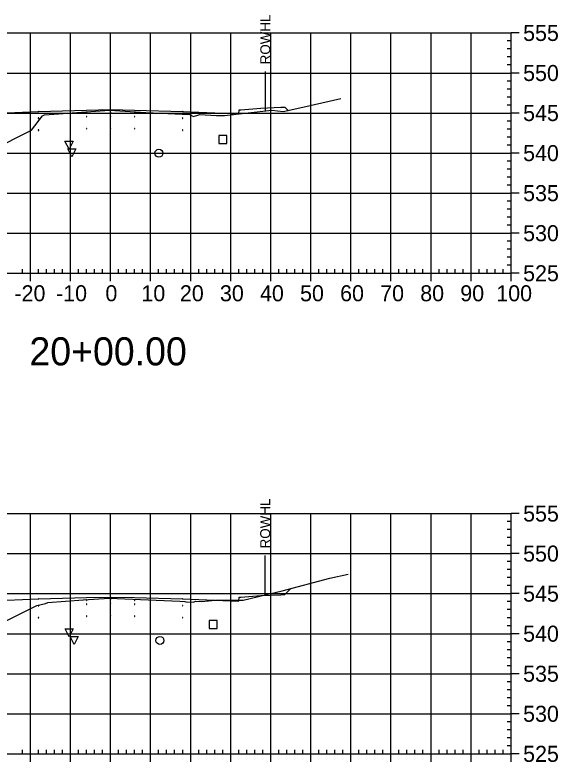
# Model space of a CAD drawing. Extents: x 708103 to 717568, y 374476 to 378707.
# Drawn here: x 709303.1 to 709438.7, y 377212.6 to 377399.1 of the extents above; entities that cross this region are included whole.
import ezdxf

# ---------------------------------------------------------------- set-up
doc = ezdxf.new("R2010")
doc.units = 0
for name, color, linetype in [('1', 7, 'Continuous'), ('13', 7, 'Continuous'), ('14', 7, 'Continuous'), ('22', 7, 'Continuous'), ('4', 7, 'Continuous'), ('57', 7, 'Continuous'), ('Existing', 7, 'Continuous'), ('XS_Right_of_Way', 7, 'Continuous')]:
    doc.layers.add(name, color=color, linetype=linetype)

msp = doc.modelspace()

# ---------------------------------------------------------------- linework, layer by layer
for points in [[(709320.93, 377374.67), (709321.03, 377374.67), (709321.03, 377374.77), (709320.93, 377374.77)], [(709326.93, 377374.79), (709327.03, 377374.79), (709327.03, 377374.89), (709326.93, 377374.89)], [(709332.93, 377374.67), (709333.03, 377374.67), (709333.03, 377374.77), (709332.93, 377374.77)], [(709308.93, 377373.31), (709309.03, 377373.31), (709309.03, 377373.41), (709308.93, 377373.41)], [(709320.93, 377373.67), (709321.03, 377373.67), (709321.03, 377373.77), (709320.93, 377373.77)], [(709326.93, 377373.79), (709327.03, 377373.79), (709327.03, 377373.89), (709326.93, 377373.89)], [(709332.93, 377373.67), (709333.03, 377373.67), (709333.03, 377373.77), (709332.93, 377373.77)], [(709344.93, 377373.31), (709345.03, 377373.31), (709345.03, 377373.41), (709344.93, 377373.41)], [(709356.93, 377372.83), (709357.03, 377372.83), (709357.03, 377372.93), (709356.93, 377372.93)], [(709326.93, 377370.79), (709327.03, 377370.79), (709327.03, 377370.89), (709326.93, 377370.89)], [(709308.93, 377370.31), (709309.03, 377370.31), (709309.03, 377370.41), (709308.93, 377370.41)], [(709320.93, 377370.67), (709321.03, 377370.67), (709321.03, 377370.77), (709320.93, 377370.77)], [(709332.93, 377370.67), (709333.03, 377370.67), (709333.03, 377370.77), (709332.93, 377370.77)], [(709344.93, 377370.31), (709345.03, 377370.31), (709345.03, 377370.41), (709344.93, 377370.41)], [(709356.93, 377369.83), (709357.03, 377369.83), (709357.03, 377369.93), (709356.93, 377369.93)], [(709308.93, 377251.59), (709309.03, 377251.59), (709309.03, 377251.69), (709308.93, 377251.69)], [(709320.93, 377252.95), (709321.03, 377252.95), (709321.03, 377253.05), (709320.93, 377253.05)], [(709320.93, 377251.95), (709321.03, 377251.95), (709321.03, 377252.05), (709320.93, 377252.05)], [(709326.93, 377253.07), (709327.03, 377253.07), (709327.03, 377253.17), (709326.93, 377253.17)], [(709326.93, 377252.07), (709327.03, 377252.07), (709327.03, 377252.17), (709326.93, 377252.17)], [(709332.93, 377252.95), (709333.03, 377252.95), (709333.03, 377253.05), (709332.93, 377253.05)], [(709332.93, 377251.95), (709333.03, 377251.95), (709333.03, 377252.05), (709332.93, 377252.05)], [(709344.93, 377251.59), (709345.03, 377251.59), (709345.03, 377251.69), (709344.93, 377251.69)], [(709356.93, 377251.11), (709357.03, 377251.11), (709357.03, 377251.21), (709356.93, 377251.21)], [(709308.93, 377248.59), (709309.03, 377248.59), (709309.03, 377248.69), (709308.93, 377248.69)], [(709320.93, 377248.95), (709321.03, 377248.95), (709321.03, 377249.05), (709320.93, 377249.05)], [(709326.93, 377249.07), (709327.03, 377249.07), (709327.03, 377249.17), (709326.93, 377249.17)], [(709332.93, 377248.95), (709333.03, 377248.95), (709333.03, 377249.05), (709332.93, 377249.05)], [(709344.93, 377248.59), (709345.03, 377248.59), (709345.03, 377248.69), (709344.93, 377248.69)], [(709356.93, 377248.11), (709357.03, 377248.11), (709357.03, 377248.21), (709356.93, 377248.21)]]:
    msp.add_lwpolyline(points, close=True)
at = {"layer": '1'}
for points in [[(709316.6, 377365.65), (709315.6, 377367.65), (709317.6, 377367.65)], [(709317.28, 377363.7), (709316.28, 377365.7), (709318.28, 377365.7)], [(709316.68, 377243.82), (709315.68, 377245.82), (709317.68, 377245.82)], [(709317.91, 377241.9), (709316.91, 377243.9), (709318.91, 377243.9)]]:
    msp.add_lwpolyline(points, close=True, dxfattribs=at)
at = {"layer": '13'}
for centre in [(709339.04, 377364.61), (709339.31, 377242.93)]:
    msp.add_circle(centre, 1, dxfattribs=at)
at = {"layer": '14'}
for points in [[(709308.98, 377375.02), (709308.98, 377375.07), (709308.98, 377375.02), (709308.93, 377375.02), (709308.98, 377375.02), (709308.98, 377374.97), (709308.98, 377375.02), (709309.03, 377375.02)], [(709326.98, 377375.5), (709326.98, 377375.55), (709326.98, 377375.5), (709326.93, 377375.5), (709326.98, 377375.5), (709326.98, 377375.45), (709326.98, 377375.5), (709327.03, 377375.5)], [(709344.98, 377375.02), (709344.98, 377375.07), (709344.98, 377375.02), (709344.93, 377375.02), (709344.98, 377375.02), (709344.98, 377374.97), (709344.98, 377375.02), (709345.03, 377375.02)], [(709371.3, 377375.28), (709371.3, 377375.33), (709371.3, 377375.28), (709371.25, 377375.28), (709371.3, 377375.28), (709371.3, 377375.23), (709371.3, 377375.28), (709371.35, 377375.28)], [(709356.98, 377374.54), (709356.98, 377374.59), (709356.98, 377374.54), (709356.93, 377374.54), (709356.98, 377374.54), (709356.98, 377374.49), (709356.98, 377374.54), (709357.03, 377374.54)], [(709372, 377255.9), (709372, 377255.95), (709372, 377255.9), (709371.95, 377255.9), (709372, 377255.9), (709372, 377255.85), (709372, 377255.9), (709372.05, 377255.9)], [(709308.98, 377253.31), (709308.98, 377253.36), (709308.98, 377253.31), (709308.93, 377253.31), (709308.98, 377253.31), (709308.98, 377253.26), (709308.98, 377253.31), (709309.03, 377253.31)], [(709326.98, 377253.79), (709326.98, 377253.84), (709326.98, 377253.79), (709326.93, 377253.79), (709326.98, 377253.79), (709326.98, 377253.74), (709326.98, 377253.79), (709327.03, 377253.79)], [(709344.98, 377253.31), (709344.98, 377253.36), (709344.98, 377253.31), (709344.93, 377253.31), (709344.98, 377253.31), (709344.98, 377253.26), (709344.98, 377253.31), (709345.03, 377253.31)], [(709356.98, 377252.83), (709356.98, 377252.88), (709356.98, 377252.83), (709356.93, 377252.83), (709356.98, 377252.83), (709356.98, 377252.78), (709356.98, 377252.83), (709357.03, 377252.83)]]:
    msp.add_lwpolyline(points, dxfattribs=at)
at = {"layer": '22'}
for points in [[(709270.5, 377363.12), (709283.48, 377376.1), (709284.48, 377376.06), (709289.48, 377375.86), (709294.48, 377375.46), (709294.9, 377375.46), (709294.98, 377374.46), (709296.98, 377374.54), (709308.98, 377375.02), (709320.98, 377375.38), (709326.98, 377375.5), (709332.98, 377375.38), (709344.98, 377375.02), (709356.98, 377374.54), (709358.98, 377374.46), (709359.07, 377375.46), (709359.48, 377375.46), (709364.48, 377375.86), (709369.48, 377376.06), (709370.48, 377376.1), (709371.3, 377375.28)], [(709272.63, 377243.53), (709283.48, 377254.39), (709284.48, 377254.35), (709289.48, 377254.15), (709294.48, 377253.75), (709294.9, 377253.75), (709294.98, 377252.75), (709296.98, 377252.83), (709308.98, 377253.31), (709320.98, 377253.67), (709326.98, 377253.79), (709332.98, 377253.67), (709344.98, 377253.31), (709356.98, 377252.83), (709358.98, 377252.75), (709359.07, 377253.75), (709359.48, 377253.75), (709364.48, 377254.15), (709369.48, 377254.35), (709370.48, 377254.39), (709372, 377255.9)]]:
    msp.add_lwpolyline(points, dxfattribs=at)
at = {"layer": '4'}
for points in [[(709354.02, 377366.99), (709356.02, 377366.99), (709356.02, 377368.99), (709354.02, 377368.99)], [(709351.58, 377245.96), (709353.58, 377245.96), (709353.58, 377247.96), (709351.58, 377247.96)]]:
    msp.add_lwpolyline(points, close=True, dxfattribs=at)
at = {"layer": '57'}
for p, q in [((709226.98, 377394.63), (709426.98, 377394.63)), ((709306.98, 377334.63), (709306.98, 377394.63)), ((709316.98, 377334.63), (709316.98, 377394.63)), ((709326.98, 377334.63), (709326.98, 377394.63)), ((709336.98, 377334.63), (709336.98, 377394.63)), ((709346.98, 377334.63), (709346.98, 377394.63)), ((709356.98, 377334.63), (709356.98, 377394.63)), ((709366.98, 377334.63), (709366.98, 377394.63)), ((709376.98, 377334.63), (709376.98, 377394.63)), ((709386.98, 377334.63), (709386.98, 377394.63)), ((709396.98, 377334.63), (709396.98, 377394.63)), ((709406.98, 377334.63), (709406.98, 377394.63)), ((709416.98, 377334.63), (709416.98, 377394.63)), ((709426.98, 377334.63), (709426.98, 377394.63)), ((709426.98, 377334.63), (709426.98, 377394.63)), ((709428.98, 377394.63), (709426.98, 377394.63)), ((709426.98, 377392.63), (709425.98, 377392.63)), ((709426.98, 377390.63), (709425.98, 377390.63)), ((709426.98, 377388.63), (709425.98, 377388.63)), ((709426.98, 377386.63), (709425.98, 377386.63)), ((709226.98, 377384.63), (709426.98, 377384.63)), ((709428.98, 377384.63), (709426.98, 377384.63)), ((709426.98, 377382.63), (709425.98, 377382.63)), ((709426.98, 377380.63), (709425.98, 377380.63)), ((709426.98, 377378.63), (709425.98, 377378.63)), ((709426.98, 377376.63), (709425.98, 377376.63)), ((709226.98, 377374.63), (709426.98, 377374.63)), ((709428.98, 377374.63), (709426.98, 377374.63)), ((709426.98, 377372.63), (709425.98, 377372.63)), ((709426.98, 377370.63), (709425.98, 377370.63)), ((709426.98, 377368.63), (709425.98, 377368.63)), ((709426.98, 377366.63), (709425.98, 377366.63)), ((709226.98, 377364.63), (709426.98, 377364.63)), ((709428.98, 377364.63), (709426.98, 377364.63)), ((709426.98, 377362.63), (709425.98, 377362.63)), ((709426.98, 377360.63), (709425.98, 377360.63)), ((709426.98, 377358.63), (709425.98, 377358.63)), ((709426.98, 377356.63), (709425.98, 377356.63)), ((709226.98, 377354.63), (709426.98, 377354.63)), ((709428.98, 377354.63), (709426.98, 377354.63)), ((709426.98, 377352.63), (709425.98, 377352.63)), ((709426.98, 377350.63), (709425.98, 377350.63)), ((709426.98, 377348.63), (709425.98, 377348.63)), ((709426.98, 377346.63), (709425.98, 377346.63)), ((709226.98, 377344.63), (709426.98, 377344.63)), ((709428.98, 377344.63), (709426.98, 377344.63)), ((709426.98, 377342.63), (709425.98, 377342.63)), ((709426.98, 377340.63), (709425.98, 377340.63)), ((709426.98, 377338.63), (709425.98, 377338.63)), ((709304.98, 377334.63), (709304.98, 377335.63)), ((709308.98, 377334.63), (709308.98, 377335.63)), ((709310.98, 377334.63), (709310.98, 377335.63)), ((709312.98, 377334.63), (709312.98, 377335.63)), ((709314.98, 377334.63), (709314.98, 377335.63)), ((709318.98, 377334.63), (709318.98, 377335.63)), ((709320.98, 377334.63), (709320.98, 377335.63)), ((709322.98, 377334.63), (709322.98, 377335.63)), ((709324.98, 377334.63), (709324.98, 377335.63)), ((709328.98, 377334.63), (709328.98, 377335.63)), ((709330.98, 377334.63), (709330.98, 377335.63)), ((709332.98, 377334.63), (709332.98, 377335.63)), ((709334.98, 377334.63), (709334.98, 377335.63)), ((709338.98, 377334.63), (709338.98, 377335.63)), ((709340.98, 377334.63), (709340.98, 377335.63)), ((709342.98, 377334.63), (709342.98, 377335.63)), ((709344.98, 377334.63), (709344.98, 377335.63)), ((709348.98, 377334.63), (709348.98, 377335.63)), ((709350.98, 377334.63), (709350.98, 377335.63)), ((709352.98, 377334.63), (709352.98, 377335.63)), ((709354.98, 377334.63), (709354.98, 377335.63)), ((709358.98, 377334.63), (709358.98, 377335.63)), ((709360.98, 377334.63), (709360.98, 377335.63)), ((709362.98, 377334.63), (709362.98, 377335.63)), ((709364.98, 377334.63), (709364.98, 377335.63)), ((709368.98, 377334.63), (709368.98, 377335.63)), ((709370.98, 377334.63), (709370.98, 377335.63)), ((709372.98, 377334.63), (709372.98, 377335.63)), ((709374.98, 377334.63), (709374.98, 377335.63)), ((709378.98, 377334.63), (709378.98, 377335.63)), ((709380.98, 377334.63), (709380.98, 377335.63)), ((709382.98, 377334.63), (709382.98, 377335.63)), ((709384.98, 377334.63), (709384.98, 377335.63)), ((709388.98, 377334.63), (709388.98, 377335.63)), ((709390.98, 377334.63), (709390.98, 377335.63)), ((709392.98, 377334.63), (709392.98, 377335.63)), ((709394.98, 377334.63), (709394.98, 377335.63)), ((709398.98, 377334.63), (709398.98, 377335.63)), ((709400.98, 377334.63), (709400.98, 377335.63)), ((709402.98, 377334.63), (709402.98, 377335.63)), ((709404.98, 377334.63), (709404.98, 377335.63)), ((709408.98, 377334.63), (709408.98, 377335.63)), ((709410.98, 377334.63), (709410.98, 377335.63)), ((709412.98, 377334.63), (709412.98, 377335.63)), ((709414.98, 377334.63), (709414.98, 377335.63)), ((709418.98, 377334.63), (709418.98, 377335.63)), ((709420.98, 377334.63), (709420.98, 377335.63)), ((709422.98, 377334.63), (709422.98, 377335.63)), ((709424.98, 377334.63), (709424.98, 377335.63)), ((709426.98, 377336.63), (709425.98, 377336.63)), ((709226.98, 377334.63), (709426.98, 377334.63)), ((709226.98, 377334.63), (709426.98, 377334.63)), ((709306.98, 377332.63), (709306.98, 377334.63)), ((709316.98, 377332.63), (709316.98, 377334.63)), ((709326.98, 377332.63), (709326.98, 377334.63)), ((709336.98, 377332.63), (709336.98, 377334.63)), ((709346.98, 377332.63), (709346.98, 377334.63)), ((709356.98, 377332.63), (709356.98, 377334.63)), ((709366.98, 377332.63), (709366.98, 377334.63)), ((709376.98, 377332.63), (709376.98, 377334.63)), ((709386.98, 377332.63), (709386.98, 377334.63)), ((709396.98, 377332.63), (709396.98, 377334.63)), ((709406.98, 377332.63), (709406.98, 377334.63)), ((709416.98, 377332.63), (709416.98, 377334.63)), ((709426.98, 377332.63), (709426.98, 377334.63)), ((709428.98, 377334.63), (709426.98, 377334.63)), ((709226.98, 377274.63), (709426.98, 377274.63)), ((709306.98, 377214.63), (709306.98, 377274.63)), ((709316.98, 377214.63), (709316.98, 377274.63)), ((709326.98, 377214.63), (709326.98, 377274.63)), ((709336.98, 377214.63), (709336.98, 377274.63)), ((709346.98, 377214.63), (709346.98, 377274.63)), ((709356.98, 377214.63), (709356.98, 377274.63)), ((709366.98, 377214.63), (709366.98, 377274.63)), ((709376.98, 377214.63), (709376.98, 377274.63)), ((709386.98, 377214.63), (709386.98, 377274.63)), ((709396.98, 377214.63), (709396.98, 377274.63)), ((709406.98, 377214.63), (709406.98, 377274.63)), ((709416.98, 377214.63), (709416.98, 377274.63)), ((709426.98, 377214.63), (709426.98, 377274.63)), ((709426.98, 377214.63), (709426.98, 377274.63)), ((709428.98, 377274.63), (709426.98, 377274.63)), ((709426.98, 377272.63), (709425.98, 377272.63)), ((709426.98, 377270.63), (709425.98, 377270.63)), ((709426.98, 377268.63), (709425.98, 377268.63)), ((709426.98, 377266.63), (709425.98, 377266.63)), ((709226.98, 377264.63), (709426.98, 377264.63)), ((709428.98, 377264.63), (709426.98, 377264.63)), ((709426.98, 377262.63), (709425.98, 377262.63)), ((709426.98, 377260.63), (709425.98, 377260.63)), ((709426.98, 377258.63), (709425.98, 377258.63)), ((709426.98, 377256.63), (709425.98, 377256.63)), ((709226.98, 377254.63), (709426.98, 377254.63)), ((709428.98, 377254.63), (709426.98, 377254.63)), ((709426.98, 377252.63), (709425.98, 377252.63)), ((709426.98, 377250.63), (709425.98, 377250.63)), ((709426.98, 377248.63), (709425.98, 377248.63)), ((709426.98, 377246.63), (709425.98, 377246.63)), ((709226.98, 377244.63), (709426.98, 377244.63)), ((709428.98, 377244.63), (709426.98, 377244.63)), ((709426.98, 377242.63), (709425.98, 377242.63)), ((709426.98, 377240.63), (709425.98, 377240.63)), ((709426.98, 377238.63), (709425.98, 377238.63)), ((709426.98, 377236.63), (709425.98, 377236.63)), ((709226.98, 377234.63), (709426.98, 377234.63)), ((709428.98, 377234.63), (709426.98, 377234.63)), ((709426.98, 377232.63), (709425.98, 377232.63)), ((709426.98, 377230.63), (709425.98, 377230.63)), ((709426.98, 377228.63), (709425.98, 377228.63)), ((709426.98, 377226.63), (709425.98, 377226.63)), ((709226.98, 377224.63), (709426.98, 377224.63)), ((709428.98, 377224.63), (709426.98, 377224.63)), ((709426.98, 377222.63), (709425.98, 377222.63)), ((709426.98, 377220.63), (709425.98, 377220.63)), ((709426.98, 377218.63), (709425.98, 377218.63)), ((709426.98, 377216.63), (709425.98, 377216.63)), ((709226.98, 377214.63), (709426.98, 377214.63)), ((709226.98, 377214.63), (709426.98, 377214.63)), ((709304.98, 377214.63), (709304.98, 377215.63)), ((709306.98, 377212.63), (709306.98, 377214.63)), ((709308.98, 377214.63), (709308.98, 377215.63)), ((709310.98, 377214.63), (709310.98, 377215.63)), ((709312.98, 377214.63), (709312.98, 377215.63)), ((709314.98, 377214.63), (709314.98, 377215.63)), ((709316.98, 377212.63), (709316.98, 377214.63)), ((709318.98, 377214.63), (709318.98, 377215.63)), ((709320.98, 377214.63), (709320.98, 377215.63)), ((709322.98, 377214.63), (709322.98, 377215.63)), ((709324.98, 377214.63), (709324.98, 377215.63)), ((709326.98, 377212.63), (709326.98, 377214.63)), ((709328.98, 377214.63), (709328.98, 377215.63)), ((709330.98, 377214.63), (709330.98, 377215.63)), ((709332.98, 377214.63), (709332.98, 377215.63)), ((709334.98, 377214.63), (709334.98, 377215.63)), ((709336.98, 377212.63), (709336.98, 377214.63)), ((709338.98, 377214.63), (709338.98, 377215.63)), ((709340.98, 377214.63), (709340.98, 377215.63)), ((709342.98, 377214.63), (709342.98, 377215.63)), ((709344.98, 377214.63), (709344.98, 377215.63)), ((709346.98, 377212.63), (709346.98, 377214.63)), ((709348.98, 377214.63), (709348.98, 377215.63)), ((709350.98, 377214.63), (709350.98, 377215.63)), ((709352.98, 377214.63), (709352.98, 377215.63)), ((709354.98, 377214.63), (709354.98, 377215.63)), ((709356.98, 377212.63), (709356.98, 377214.63)), ((709358.98, 377214.63), (709358.98, 377215.63)), ((709360.98, 377214.63), (709360.98, 377215.63)), ((709362.98, 377214.63), (709362.98, 377215.63)), ((709364.98, 377214.63), (709364.98, 377215.63)), ((709366.98, 377212.63), (709366.98, 377214.63)), ((709368.98, 377214.63), (709368.98, 377215.63)), ((709370.98, 377214.63), (709370.98, 377215.63)), ((709372.98, 377214.63), (709372.98, 377215.63)), ((709374.98, 377214.63), (709374.98, 377215.63)), ((709376.98, 377212.63), (709376.98, 377214.63)), ((709378.98, 377214.63), (709378.98, 377215.63)), ((709380.98, 377214.63), (709380.98, 377215.63)), ((709382.98, 377214.63), (709382.98, 377215.63)), ((709384.98, 377214.63), (709384.98, 377215.63)), ((709386.98, 377212.63), (709386.98, 377214.63)), ((709388.98, 377214.63), (709388.98, 377215.63)), ((709390.98, 377214.63), (709390.98, 377215.63)), ((709392.98, 377214.63), (709392.98, 377215.63)), ((709394.98, 377214.63), (709394.98, 377215.63)), ((709396.98, 377212.63), (709396.98, 377214.63)), ((709398.98, 377214.63), (709398.98, 377215.63)), ((709400.98, 377214.63), (709400.98, 377215.63)), ((709402.98, 377214.63), (709402.98, 377215.63)), ((709404.98, 377214.63), (709404.98, 377215.63)), ((709406.98, 377212.63), (709406.98, 377214.63)), ((709408.98, 377214.63), (709408.98, 377215.63)), ((709410.98, 377214.63), (709410.98, 377215.63)), ((709412.98, 377214.63), (709412.98, 377215.63)), ((709414.98, 377214.63), (709414.98, 377215.63)), ((709416.98, 377212.63), (709416.98, 377214.63)), ((709418.98, 377214.63), (709418.98, 377215.63)), ((709420.98, 377214.63), (709420.98, 377215.63)), ((709422.98, 377214.63), (709422.98, 377215.63)), ((709424.98, 377214.63), (709424.98, 377215.63)), ((709426.98, 377212.63), (709426.98, 377214.63)), ((709428.98, 377214.63), (709426.98, 377214.63))]:
    msp.add_line(p, q, dxfattribs=at)
at = {"layer": 'Existing'}
for points in [[(709297.11, 377365.3), (709307.24, 377370.35), (709310, 377373.93), (709310.45, 377374.21), (709322.04, 377375.04), (709326.7, 377375.32), (709335.81, 377374.75), (709346.74, 377374.28), (709347.48, 377373.83), (709347.7, 377373.79), (709349, 377374.18), (709349.22, 377374.27), (709353.42, 377373.98), (709355.39, 377374), (709367.27, 377375.37), (709370.07, 377375), (709375.01, 377376.14), (709384.49, 377378.27)], [(709299.56, 377247.2), (709308.53, 377251.69), (709310.72, 377252.14), (709311.3, 377252.44), (709320.16, 377253.06), (709320.21, 377253.07), (709326.66, 377253.47), (709344.31, 377252.72), (709345.5, 377252.67), (709345.53, 377252.66), (709345.74, 377252.61), (709347.64, 377252.51), (709348.28, 377252.76), (709349.72, 377252.66), (709353.18, 377253.02), (709360.05, 377253.01), (709369.82, 377255.32), (709381.76, 377258.49), (709386.27, 377259.51)]]:
    msp.add_lwpolyline(points, dxfattribs=at)
at = {"layer": 'XS_Right_of_Way'}
for p, q in [((709365.54, 377385.03), (709365.54, 377375.03)), ((709365.51, 377264.16), (709365.51, 377254.16))]:
    msp.add_line(p, q, dxfattribs=at)

# ---------------------------------------------------------------- texts
at = {"layer": '1'}
msp.add_text('20+00.00', height=7, dxfattribs=at).set_placement((709306.71, 377311.63))
at = {"layer": '14'}
for p in [(709364.45, 377375.15), (709369.45, 377376.01), (709369.45, 377375.35), (709364.45, 377253.43), (709369.45, 377254.3), (709369.45, 377253.63)]:
    msp.add_text('+', height=0.1, dxfattribs=at).set_placement(p)
at = {"layer": '57'}
for s, p in [('555', (709429.98, 377392.63)), ('550', (709429.98, 377382.63)), ('545', (709429.98, 377372.63)), ('540', (709429.98, 377362.63)), ('535', (709429.98, 377352.63)), ('530', (709429.98, 377342.63)), ('525', (709429.98, 377332.63)), ('-20', (709302.98, 377327.63)), ('-10', (709313.37, 377327.63)), ('0', (709325.69, 377327.63)), ('10', (709334.68, 377327.63)), ('20', (709344.29, 377327.63)), ('30', (709354.29, 377327.63)), ('40', (709364.29, 377327.63)), ('50', (709374.29, 377327.63)), ('60', (709384.29, 377327.63)), ('70', (709394.29, 377327.63)), ('80', (709404.29, 377327.63)), ('90', (709414.29, 377327.63)), ('100', (709423.28, 377327.63)), ('555', (709429.98, 377272.63)), ('550', (709429.98, 377262.63)), ('545', (709429.98, 377252.63)), ('540', (709429.98, 377242.63)), ('535', (709429.98, 377232.63)), ('530', (709429.98, 377222.63)), ('525', (709429.98, 377212.63))]:
    msp.add_text(s, height=4, dxfattribs=at).set_placement(p)
at = {"layer": 'XS_Right_of_Way'}
for p in [(709366.86, 377386.79), (709366.83, 377265.92)]:
    msp.add_text('ROWHL', height=2.5, rotation=90, dxfattribs=at).set_placement(p)

doc.saveas('drawing.dxf')
